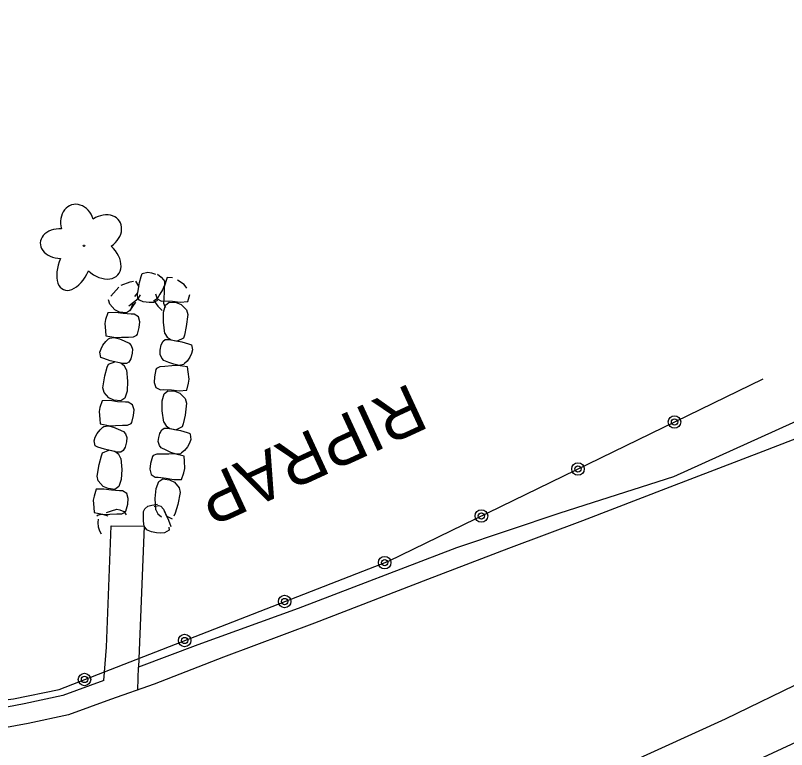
# Model space of a CAD drawing. Extents: x 588843 to 2552415, y 180129 to 269402.
# Drawn here: x 594294.3 to 594390.2, y 188483.5 to 188574.7 of the extents above; entities that cross this region are included whole.
import ezdxf

# ---------------------------------------------------------------- set-up
doc = ezdxf.new("R2010")
doc.units = 0
for name, color, linetype in [('Default', 7, 'Continuous'), ('E_BMGRD_P', 7, 'Continuous'), ('E_DRN_RipRap', 7, 'Continuous'), ('E_DRN_RipRap_Text', 7, 'Continuous'), ('E_LAND_Vegetation', 7, 'Continuous'), ('E_RDWY', 7, 'Continuous'), ('E_RDWY_C_and_G', 7, 'Continuous'), ('E_RDWY_Gravel', 7, 'Continuous')]:
    doc.layers.add(name, color=color, linetype=linetype)

# ---------------------------------------------------------------- blocks, each defined once
blk = doc.blocks.new('RIPRT')
at = {"layer": 'E_DRN_RipRap_Text'}
blk.add_text('RIPRAP', height=12, dxfattribs=at).set_placement((-0.14, -3.59))
blk = doc.blocks.new('DTRE')
at = {"layer": 'Default'}
blk.add_circle((-0.18, 0), 0.183, dxfattribs=at)
for centre, major_axis, ratio in [((-1.87, 5.32), (1.36, -4.98), 0.782863), ((4.06, 2.74), (-5.27, -2.93), 0.691916), ((-5.87, 0.15), (4.93, -0.12), 0.832022), ((3.54, -3.71), (-5.01, 4.58), 0.560249), ((-2.49, -5.24), (1.8, 4.86), 0.716896)]:
    blk.add_ellipse(centre, major_axis=major_axis, ratio=ratio, start_param=1.570796, end_param=4.712389, dxfattribs=at)

msp = doc.modelspace()

# ---------------------------------------------------------------- linework, layer by layer
at = {"layer": 'E_BMGRD_P'}
msp.add_lwpolyline([(594219.469, 188574.742), (594228.737, 188549.806), (594237.578, 188525.964), (594242.623, 188514.042), (594244.76, 188510.132), (594248.964, 188504.967), (594253.873, 188500.815), (594259.174, 188497.17), (594264.126, 188494.346), (594269.314, 188492.224), (594274.932, 188490.569), (594281.684, 188489.224), (594287.618, 188489.014), (594294.063, 188489.817), (594299.728, 188490.974), (594340.69, 188506.916), (594387.254, 188529.56)], dxfattribs=at)
for centre, radius in [((594376.249, 188524.208), 0.778), ((594376.249, 188524.209), 0.392), ((594364.244, 188518.37), 0.778), ((594364.244, 188518.37), 0.392), ((594352.238, 188512.532), 0.778), ((594352.238, 188512.532), 0.392), ((594340.216, 188506.731), 0.778), ((594340.216, 188506.732), 0.392), ((594327.775, 188501.889), 0.778), ((594327.775, 188501.89), 0.392), ((594315.334, 188497.047), 0.778), ((594315.334, 188497.048), 0.392), ((594302.893, 188492.206), 0.778), ((594302.893, 188492.206), 0.392)]:
    msp.add_circle(centre, radius, dxfattribs=at)
at = {"layer": 'E_DRN_RipRap'}
for p, q in [((594309.738, 188541.539), (594309.954, 188542.31)), ((594309.954, 188542.31), (594310.075, 188542.659)), ((594310.075, 188542.659), (594310.749, 188542.83)), ((594310.749, 188542.83), (594311.224, 188542.749)), ((594311.224, 188542.749), (594311.727, 188542.574)), ((594311.966, 188542.596), (594312.43, 188542.208)), ((594312.43, 188542.208), (594312.719, 188541.869)), ((594307.463, 188541.198), (594308.579, 188541.625)), ((594308.579, 188541.625), (594308.979, 188541.717)), ((594309.235, 188541.692), (594309.648, 188540.997)), ((594309.463, 188540.054), (594309.738, 188541.539)), ((594312.719, 188541.869), (594312.826, 188541.729)), ((594313.186, 188542.152), (594312.814, 188541.012)), ((594312.826, 188541.729), (594312.846, 188541.204)), ((594313.847, 188542.136), (594313.186, 188542.152)), ((594315.266, 188541.285), (594314.47, 188541.843)), ((594315.598, 188540.856), (594315.266, 188541.285)), ((594306.146, 188539.844), (594307.158, 188540.968)), ((594309.506, 188540.277), (594309.648, 188540.997)), ((594312.591, 188540.62), (594312.269, 188540.091)), ((594312.846, 188541.204), (594312.591, 188540.62)), ((594312.789, 188540.368), (594312.735, 188539.553)), ((594312.814, 188541.012), (594312.789, 188540.368)), ((594306.036, 188538.835), (594305.889, 188539.402)), ((594309.564, 188539.522), (594308.404, 188538.606)), ((594309.155, 188539.799), (594309.506, 188540.277)), ((594309.502, 188539.587), (594309.463, 188540.054)), ((594309.718, 188539.352), (594309.502, 188539.587)), ((594309.564, 188539.522), (594309.85, 188540.009)), ((594310.196, 188539.149), (594309.718, 188539.352)), ((594311.459, 188539.336), (594312.014, 188538.585)), ((594311.911, 188539.521), (594311.586, 188539.317)), ((594311.702, 188540.141), (594311.93, 188539.525)), ((594312.269, 188540.091), (594311.911, 188539.521)), ((594311.93, 188539.525), (594312.476, 188539.227)), ((594312.735, 188539.553), (594312.692, 188538.964)), ((594315.749, 188539.19), (594315.97, 188540.047)), ((594306.648, 188538.145), (594306.036, 188538.835)), ((594309.225, 188539.081), (594308.497, 188538.043)), ((594308.903, 188538.985), (594308.611, 188538.122)), ((594310.929, 188539.078), (594310.196, 188539.149)), ((594311.48, 188539.075), (594310.929, 188539.078)), ((594311.969, 188539.29), (594311.48, 188539.075)), ((594312.014, 188538.585), (594312.532, 188538.047)), ((594312.476, 188539.227), (594312.844, 188539.25)), ((594312.692, 188538.964), (594312.861, 188538.543)), ((594312.694, 188537.854), (594312.942, 188538.735)), ((594312.844, 188539.25), (594313.837, 188539.221)), ((594312.861, 188538.543), (594312.979, 188538.451)), ((594312.942, 188538.735), (594313.416, 188539.103)), ((594313.416, 188539.103), (594314.281, 188539.049)), ((594313.837, 188539.221), (594314.803, 188539.12)), ((594314.281, 188539.049), (594314.904, 188538.8)), ((594314.803, 188539.12), (594315.749, 188539.19)), ((594314.904, 188538.8), (594315.55, 188538.132)), ((594305.785, 188537.795), (594305.52, 188536.955)), ((594306.732, 188537.822), (594305.785, 188537.795)), ((594307.258, 188537.87), (594306.648, 188538.145)), ((594307.692, 188537.681), (594306.732, 188537.822)), ((594308.119, 188537.779), (594307.258, 188537.87)), ((594308.682, 188537.608), (594307.692, 188537.681)), ((594308.611, 188538.122), (594308.119, 188537.779)), ((594309.051, 188537.614), (594308.682, 188537.608)), ((594309.582, 188537.295), (594309.051, 188537.614)), ((594312.702, 188536.602), (594312.694, 188537.854)), ((594315.726, 188537.568), (594315.548, 188536.096)), ((594315.55, 188538.132), (594315.726, 188537.568)), ((594305.52, 188536.955), (594305.409, 188536.45)), ((594305.409, 188536.45), (594305.508, 188535.543)), ((594309.778, 188536.674), (594309.582, 188537.295)), ((594309.706, 188535.971), (594309.778, 188536.674)), ((594312.893, 188535.226), (594312.702, 188536.602)), ((594305.508, 188535.543), (594305.547, 188534.929)), ((594309.492, 188535.104), (594309.706, 188535.971)), ((594315.548, 188536.096), (594315.323, 188534.992)), ((594305.547, 188534.929), (594306.789, 188534.697)), ((594305.889, 188534.524), (594306.027, 188534.637)), ((594306.027, 188534.637), (594306.583, 188534.707)), ((594306.583, 188534.707), (594307.225, 188534.529)), ((594306.789, 188534.697), (594307.475, 188534.737)), ((594307.475, 188534.737), (594308.344, 188534.768)), ((594308.344, 188534.768), (594308.973, 188534.786)), ((594308.973, 188534.786), (594309.405, 188534.985)), ((594309.405, 188534.985), (594309.492, 188535.104)), ((594312.893, 188535.226), (594313.175, 188534.76)), ((594313.175, 188534.76), (594313.666, 188534.416)), ((594315.187, 188534.627), (594314.424, 188534.261)), ((594315.323, 188534.992), (594315.187, 188534.627)), ((594304.945, 188533.301), (594305.182, 188533.754)), ((594305.182, 188533.754), (594305.554, 188534.222)), ((594305.554, 188534.222), (594305.889, 188534.524)), ((594307.225, 188534.529), (594307.813, 188534.283)), ((594307.813, 188534.283), (594308.449, 188534.008)), ((594308.449, 188534.008), (594308.694, 188533.726)), ((594308.694, 188533.726), (594308.873, 188533.256)), ((594312.313, 188533.118), (594312.428, 188533.803)), ((594312.428, 188533.803), (594312.67, 188534.245)), ((594312.67, 188534.245), (594312.931, 188534.441)), ((594312.931, 188534.441), (594313.431, 188534.463)), ((594313.431, 188534.463), (594314.997, 188534.16)), ((594313.666, 188534.416), (594314.424, 188534.261)), ((594314.997, 188534.16), (594315.807, 188533.935)), ((594315.807, 188533.935), (594316.172, 188533.81)), ((594316.172, 188533.81), (594316.318, 188533.172)), ((594304.812, 188532.867), (594304.945, 188533.301)), ((594304.925, 188532.229), (594304.812, 188532.867)), ((594308.814, 188532.745), (594308.665, 188532.071)), ((594308.873, 188533.256), (594308.814, 188532.745)), ((594312.279, 188532.601), (594312.313, 188533.118)), ((594316.207, 188532.73), (594315.993, 188532.263)), ((594316.318, 188533.172), (594316.207, 188532.73)), ((594305.284, 188532.089), (594304.925, 188532.229)), ((594306.081, 188531.83), (594305.284, 188532.089)), ((594305.868, 188531.375), (594306.648, 188531.704)), ((594307.63, 188531.461), (594306.081, 188531.83)), ((594307.398, 188531.518), (594306.648, 188531.704)), ((594308.665, 188532.071), (594308.401, 188531.643)), ((594312.483, 188532.136), (594312.279, 188532.601)), ((594312.742, 188531.863), (594312.483, 188532.136)), ((594313.391, 188531.615), (594312.742, 188531.863)), ((594315.646, 188531.776), (594315.326, 188531.458)), ((594315.993, 188532.263), (594315.646, 188531.776)), ((594305.432, 188529.928), (594305.713, 188531.02)), ((594305.713, 188531.019), (594305.868, 188531.375)), ((594307.87, 188531.155), (594307.398, 188531.518)), ((594308.13, 188531.46), (594307.63, 188531.461)), ((594308.128, 188530.675), (594307.87, 188531.154)), ((594308.401, 188531.643), (594308.13, 188531.46)), ((594311.755, 188530.715), (594311.585, 188529.833)), ((594311.836, 188530.838), (594311.755, 188530.715)), ((594312.258, 188531.057), (594311.836, 188530.838)), ((594312.885, 188531.103), (594312.258, 188531.057)), ((594313.752, 188531.172), (594312.885, 188531.103)), ((594313.991, 188531.393), (594313.391, 188531.615)), ((594314.435, 188531.243), (594313.752, 188531.172)), ((594314.642, 188531.242), (594313.991, 188531.393)), ((594315.688, 188531.065), (594314.435, 188531.243)), ((594315.194, 188531.338), (594314.642, 188531.242)), ((594315.326, 188531.458), (594315.194, 188531.338)), ((594315.759, 188530.449), (594315.688, 188531.065)), ((594305.177, 188528.465), (594305.432, 188529.928)), ((594308.128, 188530.675), (594308.247, 188529.292)), ((594311.585, 188529.833), (594311.549, 188529.122)), ((594315.904, 188529.541), (594315.759, 188530.449)), ((594308.247, 188529.292), (594308.19, 188528.041)), ((594311.549, 188529.122), (594311.777, 188528.506)), ((594315.596, 188528.171), (594315.818, 188529.028)), ((594315.818, 188529.028), (594315.904, 188529.541)), ((594305.323, 188527.894), (594305.177, 188528.465)), ((594305.934, 188527.197), (594305.323, 188527.894)), ((594308.19, 188528.041), (594307.896, 188527.172)), ((594311.777, 188528.506), (594312.323, 188528.208)), ((594312.323, 188528.208), (594312.691, 188528.231)), ((594312.691, 188528.231), (594313.685, 188528.201)), ((594312.789, 188527.716), (594313.263, 188528.083)), ((594313.263, 188528.083), (594314.128, 188528.03)), ((594313.685, 188528.201), (594314.65, 188528.101)), ((594314.128, 188528.03), (594314.751, 188527.781)), ((594314.65, 188528.101), (594315.596, 188528.171)), ((594306.018, 188526.873), (594305.07, 188526.847)), ((594306.543, 188526.92), (594305.934, 188527.197)), ((594306.977, 188526.728), (594306.018, 188526.873)), ((594307.404, 188526.827), (594306.543, 188526.92)), ((594307.896, 188527.172), (594307.404, 188526.827)), ((594312.541, 188526.835), (594312.789, 188527.716)), ((594314.751, 188527.781), (594315.398, 188527.113)), ((594315.398, 188527.113), (594315.573, 188526.549)), ((594304.804, 188526.001), (594304.692, 188525.492)), ((594305.07, 188526.847), (594304.804, 188526.001)), ((594307.967, 188526.654), (594306.977, 188526.728)), ((594308.336, 188526.66), (594307.967, 188526.654)), ((594308.866, 188526.337), (594308.336, 188526.66)), ((594309.061, 188525.711), (594308.866, 188526.337)), ((594312.549, 188525.582), (594312.541, 188526.835)), ((594315.573, 188526.549), (594315.395, 188525.076)), ((594304.692, 188525.492), (594304.789, 188524.578)), ((594308.773, 188524.13), (594308.988, 188525.003)), ((594308.988, 188525.003), (594309.061, 188525.711)), ((594312.74, 188524.206), (594312.549, 188525.582)), ((594315.395, 188525.076), (594315.171, 188523.973)), ((594304.789, 188524.578), (594304.827, 188523.96)), ((594308.253, 188523.811), (594308.686, 188524.011)), ((594308.686, 188524.011), (594308.773, 188524.13)), ((594312.74, 188524.206), (594313.022, 188523.74)), ((594304.46, 188522.777), (594304.833, 188523.248)), ((594304.827, 188523.96), (594306.069, 188523.725)), ((594304.833, 188523.248), (594305.168, 188523.551)), ((594305.168, 188523.551), (594305.307, 188523.665)), ((594305.307, 188523.665), (594305.863, 188523.735)), ((594305.863, 188523.735), (594306.505, 188523.555)), ((594306.069, 188523.725), (594306.755, 188523.764)), ((594306.505, 188523.555), (594307.092, 188523.306)), ((594306.755, 188523.764), (594307.624, 188523.794)), ((594307.092, 188523.306), (594307.728, 188523.028)), ((594307.624, 188523.794), (594308.253, 188523.811)), ((594307.728, 188523.028), (594307.972, 188522.744)), ((594312.275, 188522.784), (594312.517, 188523.226)), ((594312.517, 188523.226), (594312.778, 188523.422)), ((594312.778, 188523.422), (594313.278, 188523.444)), ((594313.022, 188523.74), (594313.513, 188523.397)), ((594313.278, 188523.444), (594314.844, 188523.141)), ((594313.513, 188523.397), (594314.272, 188523.242)), ((594315.034, 188523.608), (594314.272, 188523.242)), ((594314.844, 188523.141), (594315.654, 188522.915)), ((594315.171, 188523.973), (594315.034, 188523.608)), ((594304.089, 188521.884), (594304.223, 188522.321)), ((594304.223, 188522.321), (594304.46, 188522.777)), ((594307.972, 188522.744), (594308.151, 188522.27)), ((594308.151, 188522.27), (594308.09, 188521.755)), ((594312.035, 188521.763), (594312.114, 188522.28)), ((594312.114, 188522.28), (594312.288, 188522.959)), ((594315.654, 188522.915), (594316.019, 188522.791)), ((594316.018, 188522.675), (594316.107, 188522.023)), ((594304.201, 188521.24), (594304.089, 188521.884)), ((594304.559, 188521.099), (594304.201, 188521.24)), ((594308.09, 188521.755), (594307.94, 188521.076)), ((594312.197, 188521.28), (594312.035, 188521.763)), ((594312.43, 188520.986), (594312.197, 188521.28)), ((594315.704, 188521.135), (594315.315, 188520.672)), ((594315.958, 188521.587), (594315.704, 188521.135)), ((594316.107, 188522.023), (594315.958, 188521.587)), ((594305.357, 188520.837), (594304.559, 188521.099)), ((594304.987, 188520.021), (594305.143, 188520.379)), ((594305.143, 188520.379), (594305.923, 188520.71)), ((594306.905, 188520.463), (594305.357, 188520.837)), ((594306.672, 188520.52), (594305.923, 188520.71)), ((594307.144, 188520.155), (594306.672, 188520.52)), ((594307.404, 188520.462), (594306.905, 188520.463)), ((594307.401, 188519.676), (594307.144, 188520.155)), ((594307.676, 188520.645), (594307.404, 188520.462)), ((594307.94, 188521.076), (594307.676, 188520.645)), ((594311.878, 188520.214), (594311.438, 188520.026)), ((594312.506, 188520.212), (594311.878, 188520.214)), ((594313.055, 188520.686), (594312.43, 188520.986)), ((594313.376, 188520.214), (594312.506, 188520.212)), ((594313.634, 188520.417), (594313.055, 188520.686)), ((594314.062, 188520.232), (594313.376, 188520.214)), ((594314.268, 188520.215), (594313.634, 188520.417)), ((594315.295, 188519.955), (594314.062, 188520.232)), ((594314.826, 188520.268), (594314.268, 188520.215)), ((594314.969, 188520.378), (594314.826, 188520.268)), ((594315.315, 188520.672), (594314.969, 188520.378)), ((594304.705, 188518.929), (594304.987, 188520.021)), ((594307.401, 188519.676), (594307.52, 188518.293)), ((594311.347, 188519.909), (594311.1, 188519.037)), ((594311.438, 188520.026), (594311.347, 188519.909)), ((594315.311, 188519.331), (594315.295, 188519.955)), ((594315.375, 188518.408), (594315.311, 188519.331)), ((594304.451, 188517.466), (594304.705, 188518.929)), ((594307.52, 188518.293), (594307.464, 188517.042)), ((594311.1, 188519.037), (594311.002, 188518.326)), ((594311.002, 188518.326), (594311.174, 188517.689)), ((594315.244, 188517.899), (594315.375, 188518.408)), ((594304.597, 188516.895), (594304.451, 188517.466)), ((594311.174, 188517.689), (594311.692, 188517.347)), ((594311.692, 188517.347), (594312.06, 188517.342)), ((594312.06, 188517.342), (594313.047, 188517.235)), ((594314.948, 188517.055), (594315.244, 188517.899)), ((594305.208, 188516.198), (594304.597, 188516.895)), ((594307.464, 188517.042), (594307.17, 188516.173)), ((594311.788, 188515.951), (594312.113, 188516.817)), ((594312.113, 188516.817), (594312.617, 188517.149)), ((594312.617, 188517.149), (594313.474, 188517.028)), ((594313.047, 188517.235), (594314, 188517.059)), ((594313.474, 188517.028), (594314.072, 188516.729)), ((594314, 188517.059), (594314.948, 188517.055)), ((594314.072, 188516.729), (594314.657, 188516.008)), ((594304.344, 188515.848), (594304.078, 188515.002)), ((594305.292, 188515.874), (594304.344, 188515.848)), ((594305.817, 188515.921), (594305.208, 188516.198)), ((594306.251, 188515.729), (594305.292, 188515.874)), ((594306.678, 188515.828), (594305.817, 188515.921)), ((594307.241, 188515.655), (594306.251, 188515.729)), ((594307.17, 188516.173), (594306.678, 188515.828)), ((594307.609, 188515.66), (594307.241, 188515.655)), ((594308.14, 188515.338), (594307.609, 188515.66)), ((594311.686, 188514.693), (594311.788, 188515.951)), ((594314.783, 188515.428), (594314.476, 188513.963)), ((594314.657, 188516.008), (594314.783, 188515.428)), ((594304.078, 188515.002), (594303.966, 188514.493)), ((594303.966, 188514.493), (594304.063, 188513.579)), ((594308.335, 188514.712), (594308.14, 188515.338)), ((594308.262, 188514.004), (594308.335, 188514.712)), ((594311.755, 188513.296), (594311.686, 188514.693)), ((594304.063, 188513.579), (594304.101, 188512.961)), ((594308.047, 188513.131), (594308.262, 188514.004)), ((594310.374, 188513.411), (594310.749, 188513.74)), ((594310.749, 188513.74), (594311.265, 188513.88)), ((594311.265, 188513.88), (594311.975, 188514.005)), ((594311.558, 188513.714), (594312.071, 188513.815)), ((594312.071, 188513.815), (594312.388, 188513.743)), ((594312.388, 188513.743), (594312.693, 188513.376)), ((594314.476, 188513.963), (594314.155, 188512.872)), ((594304.101, 188512.961), (594305.343, 188512.725)), ((594304.442, 188512.552), (594304.581, 188512.665)), ((594304.581, 188512.665), (594305.137, 188512.736)), ((594305.137, 188512.736), (594305.778, 188512.555)), ((594305.343, 188512.725), (594306.029, 188512.765)), ((594305.624, 188512.966), (594306.241, 188513.155)), ((594306.029, 188512.765), (594306.898, 188512.794)), ((594306.241, 188513.155), (594306.916, 188513.353)), ((594306.898, 188512.794), (594307.526, 188512.812)), ((594306.916, 188513.353), (594307.3, 188513.302)), ((594307.3, 188513.302), (594307.77, 188513.074)), ((594307.526, 188512.812), (594307.96, 188513.012)), ((594307.77, 188513.074), (594308.089, 188512.668)), ((594307.96, 188513.012), (594308.047, 188513.131)), ((594310.207, 188513.098), (594310.374, 188513.411)), ((594310.211, 188512.455), (594310.207, 188513.098)), ((594311.755, 188513.296), (594311.995, 188512.806)), ((594311.995, 188512.806), (594312.453, 188512.422)), ((594312.693, 188513.376), (594313.338, 188511.985)), ((594312.789, 188513.166), (594313.094, 188512.487)), ((594313.843, 188512.143), (594313.094, 188512.487)), ((594314.155, 188512.872), (594313.987, 188512.516)), ((594304.587, 188511.703), (594304.623, 188512.129)), ((594304.641, 188511.133), (594304.587, 188511.703)), ((594310.223, 188511.863), (594310.211, 188512.455)), ((594310.323, 188511.251), (594310.223, 188511.863)), ((594313.338, 188511.985), (594313.613, 188511.221)), ((594304.786, 188510.658), (594304.641, 188511.133)), ((594304.995, 188510.262), (594304.786, 188510.658)), ((594310.626, 188510.804), (594310.323, 188511.251)), ((594310.792, 188510.728), (594310.626, 188510.804)), ((594311.223, 188510.556), (594310.792, 188510.728)), ((594313.403, 188510.766), (594312.837, 188510.432)), ((594313.385, 188511.123), (594313.403, 188510.766)), ((594311.83, 188510.415), (594311.223, 188510.556)), ((594312.365, 188510.383), (594311.83, 188510.415)), ((594312.837, 188510.432), (594312.365, 188510.383))]:
    msp.add_line(p, q, dxfattribs=at)
at = {"layer": 'E_RDWY'}
msp.add_line((594309.535, 188490.922), (594309.618, 188493.725), dxfattribs=at)
for points in [[(594499.263, 188567.845), (594492.827, 188564.968), (594480.552, 188559.299), (594473.671, 188556.037), (594463.741, 188551.481), (594452.561, 188546.33), (594443.465, 188542.163), (594431.061, 188537.275), (594420.534, 188533.189), (594411.232, 188529.829), (594399.454, 188525.278), (594387.207, 188520.546), (594375.664, 188516.098), (594364.798, 188511.909), (594355.6, 188508.497), (594345.516, 188504.645), (594331.497, 188499.214), (594320.189, 188494.974), (594311.564, 188491.639), (594306.138, 188489.721)], [(594508.451, 188545.583), (594497.476, 188540.617), (594487.572, 188536.061), (594477.252, 188531.35), (594466.748, 188526.536), (594460.389, 188523.611), (594455.124, 188521.073), (594441.702, 188514.73), (594428.514, 188508.725), (594416.344, 188503.29), (594405.267, 188498.138), (594392.627, 188492.158), (594382.54, 188487.29), (594370.421, 188481.751), (594364.322, 188478.825), (594356.811, 188473.404), (594348.44, 188467.464), (594340.511, 188461.758), (594329.323, 188453.873), (594321.629, 188447.854), (594312.437, 188442.587)], [(594305.28, 188492.07), (594305.613, 188496.23), (594306.216, 188511.315), (594310.323, 188511.251), (594309.618, 188493.725)]]:
    msp.add_lwpolyline(points, dxfattribs=at)
at = {"layer": 'E_RDWY_C_and_G'}
for points in [[(594305.28, 188492.07), (594300.191, 188490.212), (594295.389, 188489.167), (594291.238, 188488.405), (594287.048, 188488.049), (594281.882, 188488.063), (594276.922, 188488.849), (594272.573, 188489.958), (594266.599, 188492.088), (594261.237, 188494.705), (594256.324, 188497.931), (594251.818, 188501.36), (594248.004, 188505.03), (594245.084, 188508.373), (594242.614, 188512.447), (594240.349, 188517.252)], [(594306.138, 188489.721), (594300.889, 188487.805), (594295.881, 188486.715), (594291.57, 188485.924), (594287.151, 188485.549), (594281.682, 188485.563), (594276.417, 188486.397), (594271.843, 188487.564), (594265.628, 188489.781), (594259.998, 188492.528), (594254.879, 188495.889), (594250.189, 188499.458), (594246.193, 188503.304), (594243.059, 188506.891), (594240.408, 188511.262), (594238.087, 188516.186)]]:
    msp.add_lwpolyline(points, dxfattribs=at)
at = {"layer": 'E_RDWY_Gravel'}
for points in [[(594496.727, 188573.989), (594486.522, 188569.1), (594472.309, 188562.385), (594454.391, 188553.931), (594442.417, 188548.064), (594423.969, 188539.367), (594409.594, 188532.734), (594392.694, 188524.887), (594376.121, 188517.405), (594361.995, 188512.886), (594349.131, 188508.567), (594329.466, 188501.012), (594316.968, 188496.529), (594309.618, 188493.725)], [(594510.983, 188539.448), (594498.339, 188533.574), (594482.742, 188526.578), (594463.807, 188518.085), (594452.691, 188513.274), (594430.089, 188502.757), (594410.542, 188493.371), (594394.212, 188485.726), (594377.434, 188477.96), (594362.162, 188470.719), (594350.475, 188465.38), (594340.205, 188457.638), (594329.775, 188450.913), (594318.653, 188443.987), (594318.392, 188443.798)]]:
    msp.add_lwpolyline(points, dxfattribs=at)

# ---------------------------------------------------------------- block references
at = {"layer": 'E_DRN_RipRap_Text', "xscale": 0.4999999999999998, "yscale": 0.4999999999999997, "rotation": -155.24692913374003}
msp.add_blockref('RIPRT', (594344.102, 188527.446), dxfattribs=at)
at = {"layer": 'E_LAND_Vegetation', "xscale": 0.49999999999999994, "yscale": 0.49999999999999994, "rotation": -71.61443551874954}
msp.add_blockref('DTRE', (594302.859, 188546.024), dxfattribs=at)

doc.saveas('drawing.dxf')
